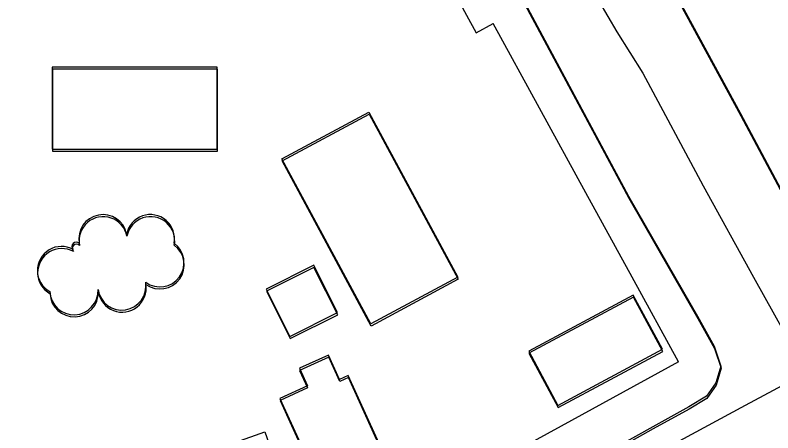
# Model space of a CAD drawing. Extents: x -25029 to 2274964, y -81170 to 687028.
# Drawn here: x 5277.1 to 5591.1, y -65577 to -65403.8 of the extents above; entities that cross this region are included whole.
import ezdxf

# ---------------------------------------------------------------- set-up
doc = ezdxf.new("R2010")
doc.units = 0
for name, color, linetype in [('81911BEA - RW_X_Fee_RW', 7, 'Continuous'), ('BLDG', 7, 'Continuous'), ('GE_X_CL_2000', 7, 'Continuous'), ('ROAD', 7, 'Continuous'), ('TREES', 7, 'Continuous')]:
    doc.layers.add(name, color=color, linetype=linetype)

msp = doc.modelspace()

# ---------------------------------------------------------------- linework, layer by layer
at = {"layer": '81911BEA - RW_X_Fee_RW'}
for p, q in [((5432.35, -65345.6), (5468.17, -65411.06)), ((5468.17, -65411.06), (5475.19, -65407.22)), ((5551.98, -65547.59), (5472.99, -65590.81))]:
    msp.add_line(p, q, dxfattribs=at)
msp.add_lwpolyline([(5551.99, -65547.58), (5532.79, -65512.49), (5513.59, -65477.4), (5494.39, -65442.31), (5475.19, -65407.22)], dxfattribs=at)
at = {"layer": 'BLDG'}
for points in [[(5292.55, -65459.34), (5360.85, -65459.33), (5360.84, -65425.35), (5292.54, -65425.36)], [(5292.66, -65460.2), (5360.96, -65460.2), (5360.96, -65426.22), (5292.66, -65426.22)], [(5423.73, -65443.95), (5460.63, -65512.39), (5424.6, -65531.82), (5387.7, -65463.38)], [(5423.85, -65444.83), (5460.74, -65513.27), (5424.7, -65532.7), (5387.81, -65464.25)], [(5410.74, -65527.13), (5400.87, -65507.5), (5381.16, -65517.41), (5391.04, -65537.05)], [(5410.85, -65528.01), (5400.98, -65508.38), (5381.27, -65518.28), (5391.14, -65537.92)], [(5502.06, -65565.61), (5545.4, -65542.35), (5533.31, -65519.85), (5489.98, -65543.1)], [(5502.16, -65566.5), (5545.5, -65543.24), (5533.42, -65520.74), (5490.08, -65543.99)], [(5409.82, -65593.42), (5411.29, -65596.67), (5430.85, -65587.76), (5415.12, -65553.23), (5411.6, -65554.84), (5407, -65544.74), (5394.94, -65550.24), (5398.26, -65557.52), (5386.86, -65562.71), (5402.4, -65596.8)], [(5409.92, -65594.3), (5411.39, -65597.55), (5430.95, -65588.64), (5415.22, -65554.11), (5411.7, -65555.72), (5407.1, -65545.62), (5395.04, -65551.11), (5398.36, -65558.39), (5386.96, -65563.58), (5402.5, -65597.68)], [(5380.59, -65576.64), (5390.1, -65603.63), (5364.12, -65612.79), (5354.6, -65585.79)]]:
    msp.add_lwpolyline(points, close=True, dxfattribs=at)
at = {"layer": 'GE_X_CL_2000'}
for points in [[(5462.96, -65295.84), (5469.25, -65306.92), (5506.24, -65374.02), (5515.34, -65391.51), (5526.46, -65410.72), (5537.24, -65427.88), (5562.33, -65474.51), (5583.17, -65512.44), (5595.84, -65535.23), (5604.83, -65552.06)], [(5125.14, -65700.91), (5159.59, -65700.39), (5176.17, -65699.55), (5193.28, -65698.85), (5209.63, -65697.66), (5232.75, -65695.66), (5251.56, -65693.18), (5286.29, -65687.12), (5299.22, -65684.51), (5320.74, -65679.56), (5342.07, -65674.12), (5356.09, -65670.18), (5373.16, -65664.86), (5427.34, -65643.94), (5458.37, -65629.83), (5473.2, -65622.59), (5501.19, -65608.01), (5513.3, -65601.27), (5547.41, -65583.1), (5579.85, -65565.48), (5604.83, -65552.06)]]:
    msp.add_lwpolyline(points, dxfattribs=at)
at = {"layer": 'ROAD'}
for points in [[(5251.64, -65314.17), (5276.6, -65314.37), (5292, -65314.7), (5310.5, -65317.07), (5330.48, -65319.34), (5358.38, -65319.51), (5383.86, -65319.56), (5402.21, -65319.62), (5418.5, -65320.03), (5432.1, -65323.67), (5443.36, -65329.25), (5453.6, -65338.15), (5460.25, -65346.74), (5475.42, -65374.97), (5531.49, -65479.69), (5560.01, -65529.52), (5566.98, -65541.96), (5569.73, -65550.22), (5567.68, -65557.18), (5563.74, -65562.7), (5556.47, -65567.13), (5541.57, -65575.4), (5512.75, -65591.46)], [(5751.84, -65767.3), (5748.65, -65761.44), (5660.51, -65599.65), (5577.83, -65444.69), (5540.46, -65375.59), (5531.78, -65357.93), (5530.16, -65347.51), (5531.35, -65337.77), (5535.76, -65327.65), (5544.38, -65319.13), (5554.67, -65313.99), (5556.31, -65313.86)], [(5751.92, -65768.22), (5748.73, -65762.36), (5660.61, -65600.56), (5577.95, -65445.59), (5540.58, -65376.48), (5531.91, -65358.82), (5530.29, -65348.4), (5531.48, -65338.66), (5535.89, -65328.54), (5544.51, -65320.02), (5554.8, -65314.88), (5566.62, -65313.99), (5585.63, -65312.97), (5702.24, -65311.33), (5759.92, -65311.47)], [(5418.21, -65319.15), (5418.37, -65319.15), (5431.97, -65322.79), (5443.23, -65328.37), (5453.47, -65337.27), (5460.12, -65345.86), (5475.3, -65374.09), (5531.38, -65478.8), (5559.9, -65528.63), (5566.88, -65541.06), (5569.63, -65549.32), (5567.58, -65556.28), (5563.64, -65561.8), (5556.37, -65566.24), (5541.47, -65574.51), (5512.65, -65590.57)]]:
    msp.add_lwpolyline(points, dxfattribs=at)
at = {"layer": 'TREES'}
for centre, radius, start, end in [((5313.53, -65496.48), 10, 10.9415, 190.9415), ((5333.17, -65496.47), 10, 349.1279, 169.1279), ((5313.64, -65497.35), 10, 10.9345, 190.9345), ((5333.27, -65497.34), 10, 349.1209, 169.1209), ((5302.47, -65499.66), 1.79, 45.7857, 225.7857), ((5302.57, -65500.53), 1.79, 45.7787, 225.7787), ((5337.12, -65506.45), 10, 234.0699, 54.0699), ((5337.23, -65507.32), 10, 234.0629, 54.0629), ((5296.36, -65509.68), 10, 60.9439, 240.9439), ((5296.47, -65510.55), 10, 60.9369, 240.9369), ((5321.37, -65516.08), 10, 188.8209, 8.8209), ((5301.5, -65518.02), 10, 182.3119, 2.3119), ((5321.48, -65516.95), 10, 188.8139, 8.8139), ((5301.6, -65518.89), 10, 182.3049, 2.3049)]:
    msp.add_arc(centre, radius, start, end, dxfattribs=at)

doc.saveas('drawing.dxf')
